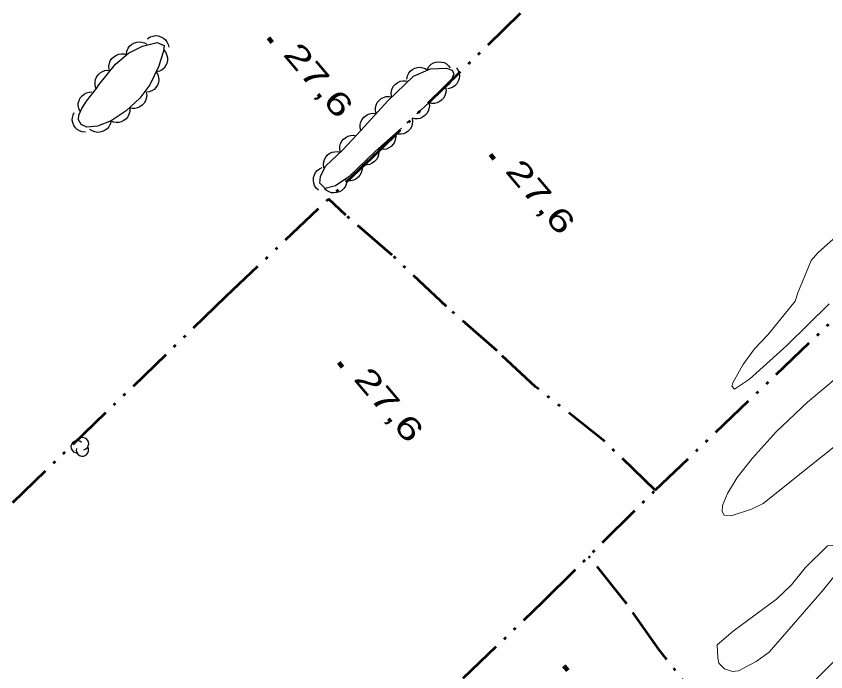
# Model space of a CAD drawing. Extents: x 386081 to 389416, y 5130568 to 5134082.
# Drawn here: x 388164.1 to 388270.9, y 5131491.1 to 5131577.5 of the extents above; entities that cross this region are included whole.
import ezdxf

# ---------------------------------------------------------------- set-up
doc = ezdxf.new("R2010")
doc.units = 0
doc.header["$LTSCALE"] = 1.2
doc.linetypes.add('DASH_DOUBLE_DOT', pattern=[9.2, 5, -1.2, 0.3, -1.2, 0.3, -1.2])
doc.linetypes.add('DOT_DASHED', pattern=[7.7, 5, -1.2, 0.3, -1.2])
for name, color, linetype, lineweight in [('2', 7, 'Continuous', 13), ('3', 7, 'Continuous', 140), ('4', 7, 'DASH_DOUBLE_DOT', 53), ('44', 7, 'Continuous', 25)]:
    doc.layers.add(name, color=color, linetype=linetype, lineweight=lineweight)

msp = doc.modelspace()

# ---------------------------------------------------------------- linework, layer by layer
at = {"layer": '2'}
for points in [[(388271.33, 5131539.58), (388265.76, 5131534.08), (388260.82, 5131529.66), (388258.83, 5131528.32), (388258.47, 5131528.73), (388258.63, 5131529.16), (388259.95, 5131531.55), (388261.49, 5131533.65), (388263.27, 5131535.54), (388266.83, 5131539.9), (388267.18, 5131541.01), (388268.93, 5131545.26), (388269.84, 5131546.28), (388272.63, 5131548.8)], [(388278.12, 5131525.66), (388262.61, 5131513.24), (388261.1, 5131512.51), (388258.39, 5131511.62), (388257.46, 5131511.73), (388257.21, 5131512.22), (388257.26, 5131512.99), (388257.9, 5131514.59), (388259.18, 5131516.69), (388261.16, 5131519.2), (388264.34, 5131522.72), (388268.45, 5131526.63), (388272.76, 5131530.22)], [(388273.56, 5131485.72), (388270.83, 5131482.67), (388269.66, 5131480.78), (388266.74, 5131476.74), (388265.76, 5131476.2), (388264.25, 5131475.84), (388263.09, 5131475.99), (388262.62, 5131476.38), (388262.16, 5131477.25), (388261.85, 5131478.5), (388261.95, 5131480.17), (388262.6, 5131481.99), (388263.4, 5131483.3), (388265.03, 5131485.29), (388268.36, 5131488.84), (388278.4, 5131499.01)]]:
    msp.add_lwpolyline(points, dxfattribs=at)
msp.add_lwpolyline([(388258.65, 5131496.42), (388264.38, 5131500.63), (388266.34, 5131502.53), (388268.17, 5131504.78), (388271.12, 5131507.66), (388271.77, 5131507.73), (388272.28, 5131507.46), (388272.6, 5131506.86), (388272.8, 5131505.65), (388272.56, 5131504.67), (388271.94, 5131503.59), (388270.4, 5131501.71), (388263.4, 5131493.66), (388261.7, 5131492.44), (388259.36, 5131491.19), (388258.59, 5131491.12), (388257.51, 5131491.45), (388256.78, 5131492.23), (388256.63, 5131492.94), (388256.55, 5131494.63)], close=True, dxfattribs=at)
at = {"layer": '3'}
for p, q in [((388197.39, 5131574.62), (388197.9, 5131574.01)), ((388226.66, 5131559.25), (388227.17, 5131558.64)), ((388206.67, 5131531.85), (388207.18, 5131531.24)), ((388236.36, 5131491.85), (388236.87, 5131491.24))]:
    msp.add_line(p, q, dxfattribs=at)
at = {"layer": '4'}
for points in [[(388166.37, 5131434.07), (388187.89, 5131455.22), (388215.09, 5131482.63), (388233.63, 5131500.33), (388248.39, 5131515.01), (388284.53, 5131549.57), (388295.33, 5131560.48), (388304.99, 5131569.66), (388310.14, 5131575.04), (388349.08, 5131611.42), (388363.53, 5131625.78), (388381.6, 5131642.7), (388407.96, 5131667.76), (388412.46, 5131672.34), (388447.95, 5131706.57), (388473.53, 5131730.84), (388517.2, 5131773), (388567.95, 5131821.23)], [(388376.19, 5131718.23), (388370.35, 5131713.45), (388346.97, 5131690.76), (388313.02, 5131658.26), (388280.76, 5131626.88), (388246.43, 5131593.24), (388211.96, 5131559.7), (388191.8, 5131540.53), (388114.13, 5131465.55), (388104.02, 5131454.93), (388098.39, 5131449.88), (388094.5, 5131447.22)], [(388248.39, 5131515.01), (388241.7, 5131521.46), (388232.62, 5131528.65), (388227.53, 5131533.38), (388220.89, 5131539.2), (388213.72, 5131545.97), (388207.59, 5131551.26), (388205.33, 5131553.4)], [(388265.74, 5131472.11), (388261.93, 5131476.44), (388259.37, 5131480.05), (388256.76, 5131484.01), (388248.91, 5131493.99), (388244.45, 5131500.26), (388239.65, 5131506.32)]]:
    msp.add_lwpolyline(points, dxfattribs=at)
at = {"layer": '44'}
for points in [[(388181.46, 5131574.5), (388181.81, 5131574.74), (388182.2, 5131574.86), (388182.52, 5131574.92), (388182.87, 5131574.87), (388183.22, 5131574.77), (388183.55, 5131574.57), (388183.81, 5131574.37), (388184.01, 5131574.08), (388184.17, 5131573.75), (388184.25, 5131573.4)], [(388178.67, 5131572.46), (388178.73, 5131572.87), (388178.9, 5131573.24), (388179.08, 5131573.52), (388179.34, 5131573.75), (388179.66, 5131573.94), (388180.03, 5131574.05), (388180.35, 5131574.11), (388180.7, 5131574.07), (388181.05, 5131573.96), (388181.36, 5131573.78)], [(388183.6, 5131573), (388183.86, 5131572.67), (388184.01, 5131572.29), (388184.09, 5131571.97), (388184.07, 5131571.62), (388183.99, 5131571.26), (388183.82, 5131570.92), (388183.64, 5131570.64), (388183.37, 5131570.42), (388183.05, 5131570.24), (388182.7, 5131570.13)], [(388176.41, 5131570.47), (388176.37, 5131570.88), (388176.45, 5131571.28), (388176.55, 5131571.6), (388176.76, 5131571.88), (388177.02, 5131572.14), (388177.35, 5131572.34), (388177.65, 5131572.47), (388178, 5131572.51), (388178.37, 5131572.5), (388178.71, 5131572.4)], [(388215.63, 5131569.19), (388215.71, 5131569.6), (388215.9, 5131569.96), (388216.09, 5131570.23), (388216.37, 5131570.44), (388216.69, 5131570.62), (388217.07, 5131570.71), (388217.39, 5131570.75), (388217.74, 5131570.69), (388218.08, 5131570.56), (388218.39, 5131570.37)], [(388218.35, 5131570.51), (388218.57, 5131570.87), (388218.87, 5131571.14), (388219.15, 5131571.32), (388219.48, 5131571.43), (388219.85, 5131571.48), (388220.23, 5131571.43), (388220.55, 5131571.36), (388220.85, 5131571.18), (388221.13, 5131570.94), (388221.35, 5131570.65)], [(388222.19, 5131570.67), (388222.42, 5131570.32), (388222.53, 5131569.93), (388222.58, 5131569.61), (388222.54, 5131569.26), (388222.42, 5131568.91), (388222.22, 5131568.58), (388222.02, 5131568.33), (388221.72, 5131568.13), (388221.39, 5131567.98), (388221.03, 5131567.9)], [(388174.66, 5131568), (388174.54, 5131568.4), (388174.54, 5131568.81), (388174.59, 5131569.13), (388174.74, 5131569.46), (388174.94, 5131569.76), (388175.23, 5131570.01), (388175.5, 5131570.2), (388175.83, 5131570.31), (388176.2, 5131570.36), (388176.56, 5131570.32)], [(388182.61, 5131570.17), (388182.82, 5131569.81), (388182.92, 5131569.41), (388182.95, 5131569.08), (388182.89, 5131568.74), (388182.76, 5131568.39), (388182.54, 5131568.08), (388182.32, 5131567.83), (388182.02, 5131567.65), (388181.68, 5131567.51), (388181.32, 5131567.46)], [(388213.66, 5131566.82), (388213.59, 5131567.23), (388213.64, 5131567.63), (388213.72, 5131567.95), (388213.9, 5131568.25), (388214.15, 5131568.53), (388214.46, 5131568.75), (388214.75, 5131568.9), (388215.1, 5131568.97), (388215.47, 5131568.97), (388215.82, 5131568.9)], [(388172.56, 5131564.92), (388172.39, 5131565.3), (388172.33, 5131565.7), (388172.33, 5131566.03), (388172.43, 5131566.37), (388172.59, 5131566.7), (388172.84, 5131566.99), (388173.08, 5131567.22), (388173.4, 5131567.37), (388173.76, 5131567.47), (388174.11, 5131567.49)], [(388181.28, 5131567.44), (388181.35, 5131567.02), (388181.29, 5131566.62), (388181.2, 5131566.3), (388181.01, 5131566.01), (388180.76, 5131565.73), (388180.44, 5131565.53), (388180.15, 5131565.38), (388179.8, 5131565.32), (388179.43, 5131565.32), (388179.08, 5131565.4)], [(388220.75, 5131568.1), (388220.81, 5131567.69), (388220.75, 5131567.29), (388220.66, 5131566.97), (388220.47, 5131566.67), (388220.23, 5131566.4), (388219.9, 5131566.19), (388219.61, 5131566.04), (388219.27, 5131565.99), (388218.9, 5131565.99), (388218.54, 5131566.07)], [(388211.61, 5131564.63), (388211.51, 5131565.04), (388211.53, 5131565.44), (388211.59, 5131565.77), (388211.75, 5131566.08), (388211.98, 5131566.37), (388212.28, 5131566.61), (388212.55, 5131566.78), (388212.9, 5131566.87), (388213.27, 5131566.9), (388213.62, 5131566.85)], [(388179.13, 5131565.33), (388179.13, 5131564.92), (388179.01, 5131564.53), (388178.87, 5131564.23), (388178.64, 5131563.96), (388178.35, 5131563.73), (388178, 5131563.57), (388177.69, 5131563.47), (388177.34, 5131563.47), (388176.97, 5131563.53), (388176.64, 5131563.66)], [(388218.54, 5131566.07), (388218.61, 5131565.66), (388218.55, 5131565.25), (388218.46, 5131564.94), (388218.27, 5131564.64), (388218.02, 5131564.37), (388217.7, 5131564.16), (388217.41, 5131564.01), (388217.06, 5131563.95), (388216.69, 5131563.95), (388216.34, 5131564.03)], [(388173.26, 5131562.18), (388172.85, 5131562.22), (388172.47, 5131562.37), (388172.18, 5131562.53), (388171.94, 5131562.78), (388171.73, 5131563.09), (388171.6, 5131563.45), (388171.53, 5131563.77), (388171.55, 5131564.12), (388171.64, 5131564.48), (388171.8, 5131564.8)], [(388209.59, 5131562.41), (388209.49, 5131562.82), (388209.51, 5131563.22), (388209.58, 5131563.55), (388209.74, 5131563.86), (388209.96, 5131564.15), (388210.26, 5131564.39), (388210.54, 5131564.56), (388210.88, 5131564.65), (388211.25, 5131564.68), (388211.61, 5131564.63)], [(388176.64, 5131563.67), (388176.55, 5131563.26), (388176.35, 5131562.91), (388176.15, 5131562.64), (388175.87, 5131562.44), (388175.54, 5131562.27), (388175.16, 5131562.19), (388174.84, 5131562.15), (388174.5, 5131562.22), (388174.15, 5131562.36), (388173.85, 5131562.56)], [(388216.34, 5131564.03), (388216.4, 5131563.62), (388216.35, 5131563.22), (388216.25, 5131562.9), (388216.07, 5131562.6), (388215.82, 5131562.33), (388215.5, 5131562.12), (388215.21, 5131561.97), (388214.86, 5131561.92), (388214.49, 5131561.92), (388214.14, 5131562)], [(388214.12, 5131562.01), (388214.18, 5131561.6), (388214.11, 5131561.2), (388214.02, 5131560.88), (388213.82, 5131560.59), (388213.57, 5131560.32), (388213.25, 5131560.11), (388212.95, 5131559.97), (388212.6, 5131559.92), (388212.23, 5131559.93), (388211.88, 5131560.02)], [(388206.88, 5131559.54), (388206.79, 5131559.95), (388206.82, 5131560.36), (388206.89, 5131560.68), (388207.06, 5131560.99), (388207.29, 5131561.28), (388207.59, 5131561.51), (388207.87, 5131561.68), (388208.22, 5131561.76), (388208.59, 5131561.78), (388208.94, 5131561.72)], [(388211.87, 5131560.03), (388211.94, 5131559.62), (388211.89, 5131559.21), (388211.81, 5131558.89), (388211.63, 5131558.59), (388211.38, 5131558.32), (388211.07, 5131558.1), (388210.78, 5131557.95), (388210.43, 5131557.88), (388210.06, 5131557.88), (388209.71, 5131557.95)], [(388204.71, 5131557.48), (388204.64, 5131557.89), (388204.69, 5131558.29), (388204.77, 5131558.61), (388204.95, 5131558.91), (388205.19, 5131559.19), (388205.51, 5131559.41), (388205.8, 5131559.56), (388206.14, 5131559.62), (388206.51, 5131559.63), (388206.87, 5131559.56)], [(388209.71, 5131557.95), (388209.78, 5131557.54), (388209.73, 5131557.14), (388209.64, 5131556.82), (388209.46, 5131556.52), (388209.22, 5131556.24), (388208.9, 5131556.02), (388208.61, 5131555.87), (388208.27, 5131555.8), (388207.9, 5131555.8), (388207.54, 5131555.87)], [(388204.01, 5131554.55), (388203.7, 5131554.83), (388203.49, 5131555.18), (388203.37, 5131555.49), (388203.33, 5131555.84), (388203.35, 5131556.21), (388203.47, 5131556.57), (388203.61, 5131556.87), (388203.84, 5131557.13), (388204.13, 5131557.36), (388204.46, 5131557.52)], [(388207.7, 5131555.47), (388207.56, 5131555.08), (388207.32, 5131554.75), (388207.09, 5131554.51), (388206.78, 5131554.34), (388206.43, 5131554.22), (388206.05, 5131554.19), (388205.72, 5131554.2), (388205.39, 5131554.31), (388205.06, 5131554.49), (388204.79, 5131554.73)]]:
    msp.add_lwpolyline(points, dxfattribs=at)
at = {"layer": '44', "linetype": 'DOT_DASHED'}
for points in [[(388174.72, 5131567.96), (388175.03, 5131568.45), (388177.25, 5131571.17), (388178.94, 5131572.59), (388180.81, 5131573.51), (388182.73, 5131574), (388183.66, 5131573.63), (388183.56, 5131572.88), (388182.91, 5131570.8), (388181.78, 5131568.42), (388180.44, 5131566.66), (388178.65, 5131565.01), (388176.68, 5131563.69), (388174.88, 5131562.97), (388173.47, 5131562.83), (388172.69, 5131563.21), (388172.36, 5131563.8), (388172.39, 5131564.44), (388172.81, 5131565.33), (388173.39, 5131566.29)], [(388209.59, 5131562.41), (388213.12, 5131566.3), (388216.52, 5131569.57), (388218.77, 5131570.53), (388220.88, 5131570.63), (388221.62, 5131570.37), (388221.86, 5131569.88), (388221.35, 5131568.66), (388214.93, 5131562.73), (388211.53, 5131559.7), (388208, 5131556.31), (388206.25, 5131555.1), (388204.88, 5131554.75), (388204.15, 5131555.49), (388204.28, 5131556.35), (388204.93, 5131557.69), (388207.19, 5131559.87)]]:
    msp.add_lwpolyline(points, close=True, dxfattribs=at)
at = {"layer": '44'}
for centre, start, end in [((388172.178, 5131520.729), 44.11537, 269.80396), ((388172.881, 5131521.137), 282.26917, 149.72626), ((388172.881, 5131520.32), 166.93686, 29.62122)]:
    msp.add_arc(centre, 0.817, start, end, dxfattribs=at)

# ---------------------------------------------------------------- texts
at = {"layer": '3', "width": 1.45}
for p in [(388199.22, 5131572.4), (388228.49, 5131557.03), (388208.5, 5131529.63)]:
    msp.add_text('27,6   ', height=3, rotation=310.294, dxfattribs=at).set_placement(p)

doc.saveas('drawing.dxf')
